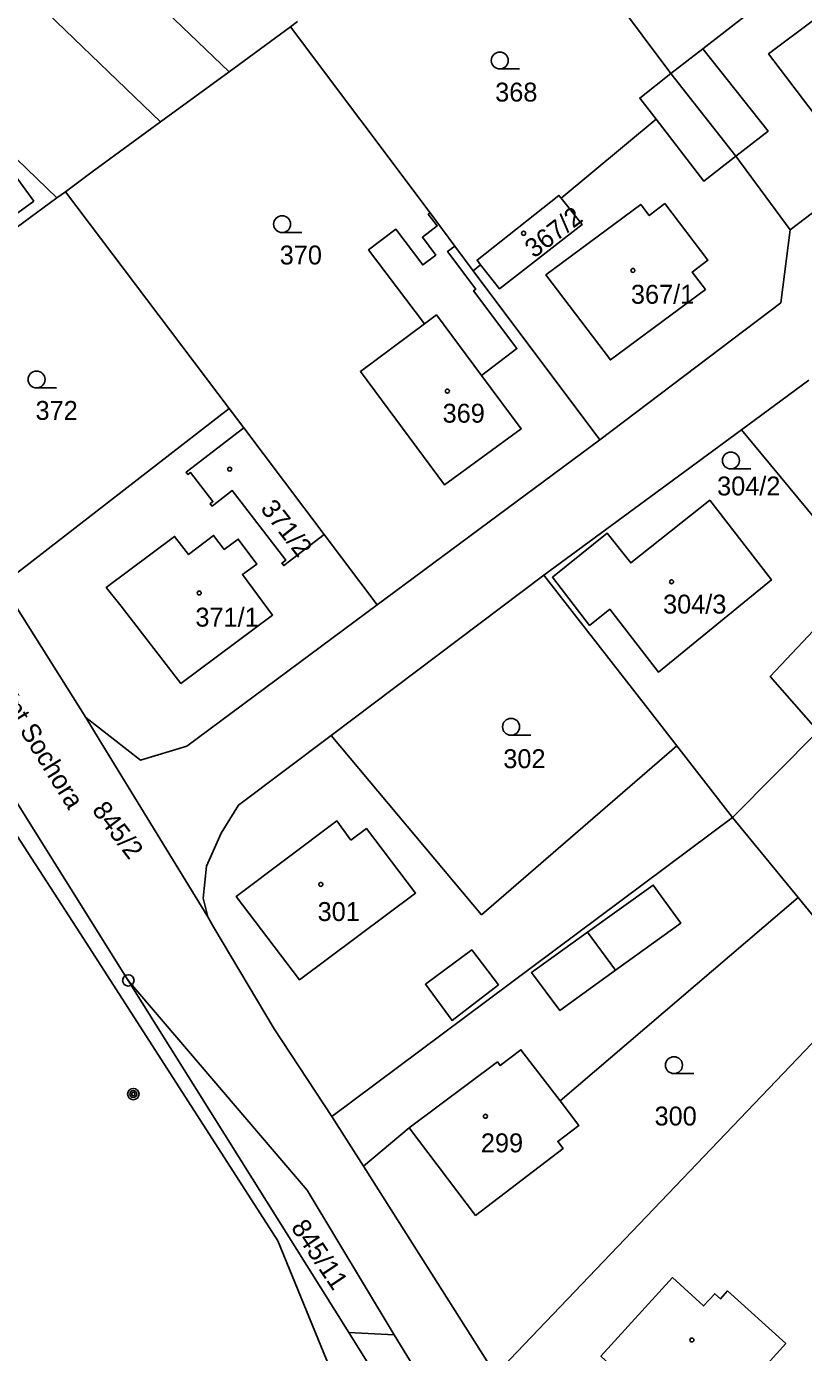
# Model space of a CAD drawing. Extents: x -737240 to -735272, y -1119606 to -1117878.
# Drawn here: x -737069.3 to -736999.5, y -1118575.4 to -1118456.3 of the extents above; entities that cross this region are included whole.
import ezdxf

# ---------------------------------------------------------------- set-up
doc = ezdxf.new("R2010")
doc.units = 0
for name, color, linetype in [('Level 1', 7, 'Continuous'), ('Level 15', 7, 'Continuous'), ('Level 18', 7, 'Continuous'), ('Level 19', 7, 'Continuous'), ('Level 25', 7, 'Continuous'), ('Level 4', 7, 'Continuous')]:
    doc.layers.add(name, color=color, linetype=linetype)

msp = doc.modelspace()

# ---------------------------------------------------------------- linework, layer by layer
at = {"layer": 'Level 1'}
for p, q in [((-737071.61, -1118440.62), (-737051.07, -1118460.32)), ((-737011.36, -1118460.49), (-737025.77, -1118441.18)), ((-737008.5, -1118458.25), (-736990.06, -1118443.96)), ((-737057.22, -1118464.83), (-737077.67, -1118445.12)), ((-737051.07, -1118460.32), (-737045.54, -1118456.27)), ((-737045.54, -1118456.27), (-737044.93, -1118455.8)), ((-737033.01, -1118473), (-737045.54, -1118456.27)), ((-737011.36, -1118460.49), (-737008.5, -1118458.25)), ((-737000.65, -1118474.53), (-736979.45, -1118458.24)), ((-737057.22, -1118464.83), (-737051.07, -1118460.32)), ((-737005.54, -1118467.92), (-737011.36, -1118460.49)), ((-737066.54, -1118471.66), (-737073.36, -1118465.09)), ((-737021.24, -1118471.67), (-737012.7, -1118464.59)), ((-737000.65, -1118474.53), (-737005.54, -1118467.92)), ((-737066.54, -1118471.66), (-737065.77, -1118471.1)), ((-737051.06, -1118490.6), (-737065.77, -1118471.1)), ((-737078.99, -1118480.73), (-737066.54, -1118471.66)), ((-737030.78, -1118475.99), (-737033.01, -1118473)), ((-737029.12, -1118478.2), (-737030.78, -1118475.99)), ((-737029.12, -1118478.2), (-737028.46, -1118477.66)), ((-737017.75, -1118493.39), (-737029.12, -1118478.2)), ((-737005.03, -1118492.49), (-736998.97, -1118488.03)), ((-737071.44, -1118506.39), (-737051.06, -1118490.6)), ((-737049.75, -1118492.33), (-737051.06, -1118490.6)), ((-737042.53, -1118501.91), (-737049.75, -1118492.33)), ((-737022.79, -1118505.56), (-737005.03, -1118492.49)), ((-737037.77, -1118508.22), (-737017.75, -1118493.39)), ((-737037.77, -1118508.22), (-737042.53, -1118501.91)), ((-737041.9, -1118519.97), (-737022.79, -1118505.56)), ((-737063.93, -1118518.37), (-737071.44, -1118506.39)), ((-737079.97, -1118510.34), (-737060.12, -1118541.99)), ((-736998.14, -1118519.59), (-737005.82, -1118527.34)), ((-737010.82, -1118520.92), (-737005.82, -1118527.34)), ((-737041.82, -1118554.23), (-737005.82, -1118527.34)), ((-737005.82, -1118527.34), (-736999.94, -1118534.55)), ((-736999.94, -1118534.55), (-737021.33, -1118552.82)), ((-736999.94, -1118534.55), (-736993.61, -1118542.32)), ((-737060.12, -1118541.99), (-737040.31, -1118573.64)), ((-737027.14, -1118577.4), (-736993.61, -1118542.32)), ((-737039, -1118558.67), (-737041.82, -1118554.23)), ((-737034.88, -1118555.24), (-737039, -1118558.67)), ((-737027.14, -1118577.4), (-737039, -1118558.67)), ((-737036.22, -1118573.83), (-737040.31, -1118573.64))]:
    msp.add_line(p, q, dxfattribs=at)
for points in [[(-737012.7, -1118464.59), (-737014.17, -1118462.69), (-737011.36, -1118460.49)], [(-737065.77, -1118471.1), (-737063.36, -1118469.33), (-737057.22, -1118464.83)], [(-737068.62, -1118471.94), (-737071.58, -1118467.88), (-737082.32, -1118475.7), (-737079.35, -1118479.76), (-737068.62, -1118471.94)], [(-737028.46, -1118477.66), (-737028.78, -1118477.25), (-737021.43, -1118471.43), (-737021.24, -1118471.67)], [(-737028.46, -1118477.66), (-737026.78, -1118479.82), (-737019.35, -1118474.06), (-737021.24, -1118471.67)], [(-737033.52, -1118482.99), (-737038.53, -1118476.33), (-737036.07, -1118474.48), (-737033.66, -1118477.68), (-737032.49, -1118476.8), (-737033.7, -1118475.19), (-737032.37, -1118474.18), (-737033.17, -1118473.12), (-737033.01, -1118473)], [(-737017.75, -1118493.39), (-737001.5, -1118481.08), (-737000.65, -1118474.53)], [(-737030.78, -1118475.99), (-737031.43, -1118476.47), (-737028.9, -1118479.85), (-737029.1, -1118480), (-737025.2, -1118485.2), (-737028.37, -1118487.63)], [(-737028.37, -1118487.63), (-737024.81, -1118492.41), (-737031.7, -1118497.45), (-737039.27, -1118487.27), (-737033.52, -1118482.99)], [(-737049.75, -1118492.33), (-737054.93, -1118496.31), (-737054.77, -1118496.52), (-737054.53, -1118496.34), (-737052.52, -1118498.96), (-737052.75, -1118499.14), (-737052.59, -1118499.36), (-737050.78, -1118497.96), (-737045.97, -1118504.22), (-737046.33, -1118504.49), (-737046.16, -1118504.71), (-737042.53, -1118501.91)], [(-736994.16, -1118505.86), (-736994.99, -1118505.02), (-736996.49, -1118502.81), (-737005.03, -1118492.49)], [(-737090.37, -1118497.71), (-737064.16, -1118538.21), (-737046.69, -1118565.4), (-737035.08, -1118593.7), (-737034.6, -1118595.5), (-737037.44, -1118599.46), (-737040.88, -1118604.3), (-737048.74, -1118615.48), (-737052.32, -1118620.69), (-737052.22, -1118620.86), (-737052.03, -1118621.51)], [(-737018.68, -1118510.09), (-737016.86, -1118508.63), (-737012.47, -1118514.29), (-737002.34, -1118506), (-737007.87, -1118498.83), (-737014.97, -1118504.47), (-737017.1, -1118501.79), (-737022.01, -1118505.75), (-737018.68, -1118510.09)], [(-737022.79, -1118505.56), (-737013.24, -1118517.81), (-737010.82, -1118520.92)], [(-736994.16, -1118505.86), (-737002.44, -1118514.67), (-736998.14, -1118519.59)], [(-737063.93, -1118518.37), (-737059.01, -1118522.19), (-737054.86, -1118520.95), (-737037.77, -1118508.22)], [(-737052.98, -1118536.28), (-737062.74, -1118520.34), (-737063.93, -1118518.37)], [(-737052.98, -1118536.28), (-737053.38, -1118534.59), (-737053.08, -1118531.73), (-737051.78, -1118528.74), (-737050.21, -1118526.23), (-737041.9, -1118519.97)], [(-737041.9, -1118519.97), (-737028.37, -1118536.09), (-737010.82, -1118520.92)], [(-737041.82, -1118554.23), (-737047, -1118546.35), (-737052.45, -1118537.23), (-737052.98, -1118536.28)], [(-737036.22, -1118573.83), (-737044.06, -1118560.85), (-737060.12, -1118541.99)], [(-737021.33, -1118552.82), (-737019.65, -1118555.03), (-737021.53, -1118556.46), (-737021.05, -1118557.09), (-737028.92, -1118563.11), (-737034.88, -1118555.24)], [(-737014.28, -1118578.83), (-737008.14, -1118584.41), (-737001.74, -1118577.36), (-737002.72, -1118576.47), (-737001.05, -1118574.63), (-737006.27, -1118569.9), (-737006.92, -1118570.62), (-737007.43, -1118570.15), (-737008.44, -1118571.25), (-737011.23, -1118568.7), (-737017.66, -1118575.77), (-737016.84, -1118576.51)], [(-737040.31, -1118573.64), (-737031.97, -1118586.97), (-737034.51, -1118588.56), (-737033.55, -1118590.51), (-737032.99, -1118592.61), (-737032.85, -1118594.78), (-737033.14, -1118596.93), (-737033.84, -1118598.99), (-737034.89, -1118600.81), (-737044.64, -1118614.34), (-737047.66, -1118618.53)], [(-737024.94, -1118599.89), (-737027.94, -1118587.39), (-737036.22, -1118573.83)]]:
    msp.add_lwpolyline(points, dxfattribs=at)
at = {"layer": 'Level 25'}
for p, q in [((-737024.958, -1118460.07), (-737026.74, -1118460.07)), ((-737044.518, -1118474.77), (-737046.3, -1118474.77)), ((-737066.578, -1118488.74), (-737068.36, -1118488.74)), ((-737004.198, -1118496.02), (-737005.98, -1118496.02)), ((-737023.948, -1118519.96), (-737025.73, -1118519.96)), ((-737009.308, -1118550.36), (-737011.09, -1118550.36))]:
    msp.add_line(p, q, dxfattribs=at)
for centre, major_axis, ratio in [((-737026.74, -1118459.314), (0.764, 0), 0.9894236), ((-737046.3, -1118474.014), (0.764, 0), 0.9894236), ((-737024.6, -1118474.84), (0.18, 0), 0.9848078), ((-737014.78, -1118478.18), (0.18, 0), 0.9848078), ((-737068.36, -1118487.984), (0.764, 0), 0.9894236), ((-737031.45, -1118489.02), (0.18, 0), 0.9848078), ((-737005.98, -1118495.264), (0.764, 0), 0.9894236), ((-737051.01, -1118496.04), (0.18, 0), 0.9848078), ((-737011.31, -1118506.16), (0.18, 0), 0.9848078), ((-737053.75, -1118507.17), (0.18, 0), 0.9848078), ((-737025.73, -1118519.204), (0.764, 0), 0.9894236), ((-737042.82, -1118533.36), (0.18, 0), 0.9848078), ((-737060.12, -1118541.99), (0.516, 0), 0.9848078), ((-737060.12, -1118541.99), (0.0375, 0), 0.9848078), ((-737011.09, -1118549.604), (0.764, 0), 0.9894236), ((-737059.67, -1118552.2), (0.516, 0), 0.9848078), ((-737059.67, -1118552.2), (0.309, 0), 0.9848078), ((-737059.67, -1118552.2), (0.155, 0), 0.9848078), ((-737028.03, -1118554.2), (0.18, 0), 0.9848078), ((-737009.48, -1118574.31), (0.18, 0), 0.9848078)]:
    msp.add_ellipse(centre, major_axis=major_axis, ratio=ratio, dxfattribs=at)
at = {"layer": 'Level 4'}
msp.add_line((-737018.86, -1118537.66), (-737016.34, -1118541.08), dxfattribs=at)
for points in [[(-736996.87, -1118466.23), (-737002.59, -1118458.71), (-736994.28, -1118452.46), (-736992.2, -1118450.9), (-736987.69, -1118456.43), (-736989.75, -1118458.09), (-736988.29, -1118459.9), (-736996.87, -1118466.23)], [(-737008.5, -1118458.25), (-737002.63, -1118465.65), (-737005.54, -1118467.92)], [(-737012.7, -1118464.59), (-737008.41, -1118470.15), (-737005.54, -1118467.92)], [(-737011.91, -1118472.17), (-737013.31, -1118473.24), (-737014.07, -1118472.25), (-737022.59, -1118478.58), (-737016.8, -1118486.22), (-737008.26, -1118479.89), (-737009.45, -1118478.33), (-737008.04, -1118477.26), (-737011.91, -1118472.17)], [(-737028.37, -1118487.63), (-737032.43, -1118482.18), (-737033.52, -1118482.99)], [(-737051.52, -1118503.27), (-737052.46, -1118502), (-737054.71, -1118503.71), (-737055.96, -1118502.09), (-737062.1, -1118506.68), (-737060.76, -1118508.36), (-737055.39, -1118515.3), (-737047.16, -1118509.16), (-737049.86, -1118505.52), (-737048.57, -1118504.57), (-737050.24, -1118502.32), (-737051.52, -1118503.27)], [(-737040.12, -1118529.39), (-737038.72, -1118528.34), (-737034.31, -1118534.14), (-737044.73, -1118541.94), (-737050.43, -1118534.45), (-737041.37, -1118527.66), (-737040.12, -1118529.39)], [(-737018.86, -1118537.66), (-737012.96, -1118533.42), (-737010.48, -1118536.84), (-737016.34, -1118541.08)], [(-737016.34, -1118541.08), (-737021.34, -1118544.7), (-737023.9, -1118541.29), (-737018.86, -1118537.66)], [(-737026.86, -1118542.39), (-737029.26, -1118539.25), (-737033.43, -1118542.33), (-737031.03, -1118545.58), (-737026.86, -1118542.39)], [(-737021.33, -1118552.82), (-737024.84, -1118548.22), (-737026.71, -1118549.64), (-737026.96, -1118549.32), (-737034.88, -1118555.24)]]:
    msp.add_lwpolyline(points, dxfattribs=at)

# ---------------------------------------------------------------- texts
at = {"layer": 'Level 15'}
msp.add_text('Kpt Sochora', height=1.7, rotation=301.75281, dxfattribs=at).set_placement((-737072.05, -1118516.1))
at = {"layer": 'Level 18'}
for s, p in [('368', (-737027.155, -1118463)), ('370', (-737046.515, -1118477.64)), ('372', (-737068.455, -1118491.61)), ('304/2', (-737007.215, -1118498.4)), ('302', (-737026.425, -1118522.91)), ('300', (-737012.835, -1118555.03))]:
    msp.add_text(s, height=1.7, dxfattribs=at).set_placement(p)
for s, rotation, p in [('845/2', 307.15182, (-737063.447, -1118526.704)), ('845/11', 303.86538, (-737045.559, -1118564.197))]:
    msp.add_text(s, height=1.7, rotation=rotation, dxfattribs=at).set_placement(p)
at = {"layer": 'Level 19'}
for s, rotation, p in [('367/2', 37.43118, (-737023.665, -1118477.13)), ('371/2', 308.10096, (-737048.317, -1118499.607))]:
    msp.add_text(s, height=1.7, rotation=rotation, dxfattribs=at).set_placement(p)
for s, p in [('367/1', (-737014.96, -1118481.17)), ('369', (-737031.88, -1118491.86)), ('304/3', (-737012.07, -1118509.02)), ('371/1', (-737054.09, -1118510.19)), ('301', (-737043.11, -1118536.65)), ('299', (-737028.44, -1118557.44))]:
    msp.add_text(s, height=1.7, dxfattribs=at).set_placement(p)

doc.saveas('drawing.dxf')
